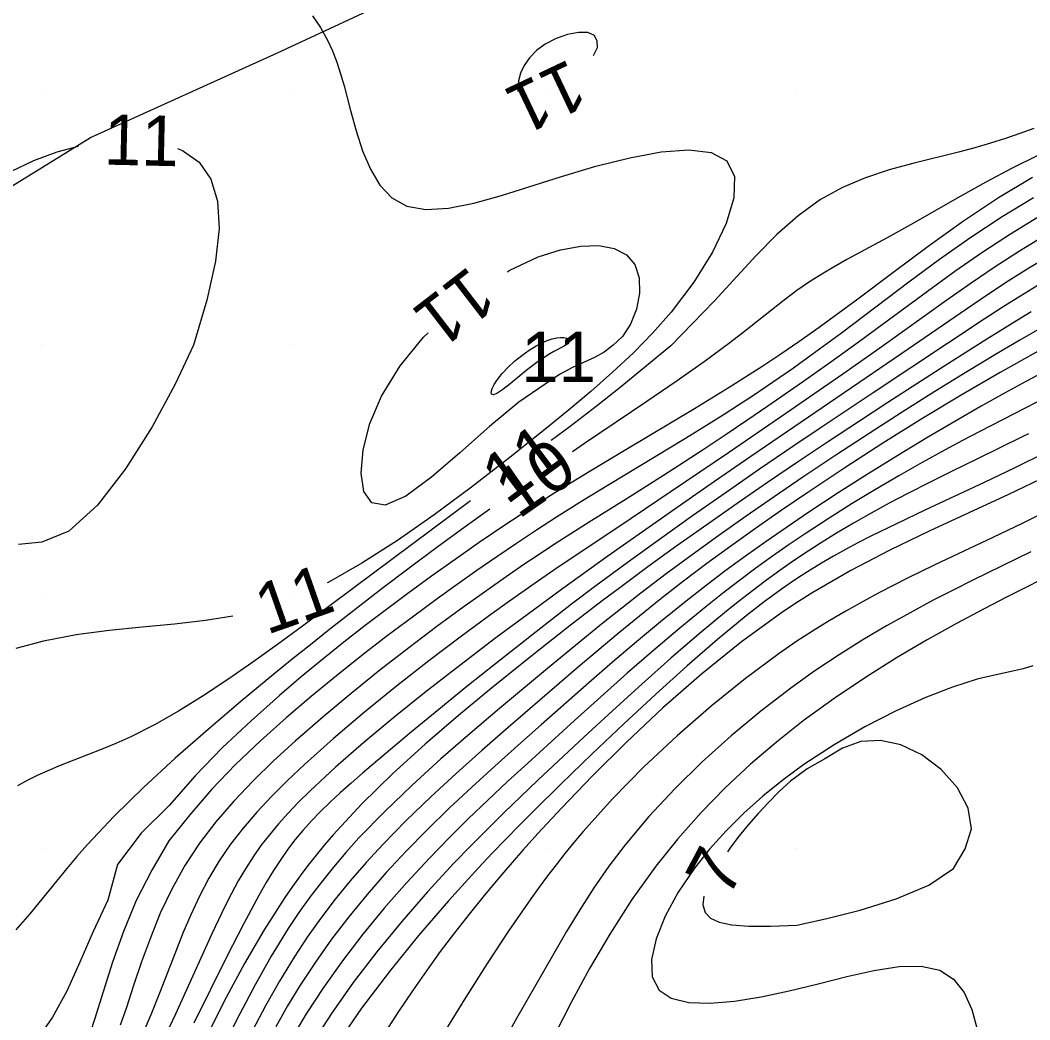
# Model space of a CAD drawing. Extents: x 2602990 to 2605851, y 618069 to 619180.
# Drawn here: x 2603149.13 to 2603189.25, y 618463.21 to 618502.9 of the extents above; entities that cross this region are included whole.
import ezdxf

# ---------------------------------------------------------------- set-up
doc = ezdxf.new("R2010")
doc.units = 0
for name, color, linetype in [('DTM Contours Major', 7, 'Continuous'), ('DTM Contours Minor', 7, 'Continuous'), ('DTM Contours Minor Text', 7, 'Continuous'), ('Exist DTM QL2 LIDAR Elevation Point', 7, 'Continuous'), ('Exist Roads EOP', 7, 'Continuous'), ('PH Exist DTM Obscure Area', 7, 'Continuous')]:
    doc.layers.add(name, color=color, linetype=linetype)

msp = doc.modelspace()

# ---------------------------------------------------------------- linework, layer by layer
at = {"layer": 'DTM Contours Major'}
for points in [[(2603189.399, 618495.848), (2603188.158, 618495.099), (2603186.906, 618494.27), (2603185.662, 618493.392), (2603184.445, 618492.497), (2603181.766, 618490.478), (2603180.605, 618489.623), (2603179.86, 618489.09), (2603179.321, 618488.712), (2603178.779, 618488.343), (2603178.233, 618487.977), (2603177.676, 618487.613), (2603177.106, 618487.248), (2603176.517, 618486.878), (2603175.568, 618486.294), (2603172.52, 618484.454), (2603171.478, 618483.814), (2603170.443, 618483.165), (2603169.644, 618482.649), (2603168.853, 618482.126), (2603168.067, 618481.594), (2603167.283, 618481.051), (2603166.497, 618480.496), (2603165.705, 618479.926), (2603164.716, 618479.2), (2603163.717, 618478.449), (2603162.712, 618477.673), (2603161.706, 618476.872), (2603160.701, 618476.045), (2603159.703, 618475.193), (2603158.685, 618474.284), (2603157.695, 618473.342), (2603156.75, 618472.363), (2603155.868, 618471.342), (2603155.037, 618470.309), (2603154.36, 618469.152), (2603153.746, 618467.946), (2603153.233, 618466.714), (2603152.8, 618465.493), (2603152.425, 618464.317), (2603152.088, 618463.222), (2603151.768, 618462.243)], [(2603189.197, 618486.477), (2603188.981, 618486.368), (2603187.114, 618485.453), (2603186.192, 618485.003), (2603185.287, 618484.556), (2603184.405, 618484.109), (2603183.669, 618483.722), (2603182.952, 618483.332), (2603182.252, 618482.934), (2603181.566, 618482.527), (2603180.891, 618482.108), (2603180.225, 618481.674), (2603179.728, 618481.337), (2603179.232, 618480.988), (2603178.734, 618480.625), (2603178.23, 618480.245), (2603177.717, 618479.847), (2603177.194, 618479.429), (2603176.111, 618478.531), (2603174.988, 618477.562), (2603173.839, 618476.542), (2603172.68, 618475.491), (2603171.527, 618474.427), (2603169.702, 618472.719), (2603169.021, 618472.072), (2603168.349, 618471.425), (2603167.685, 618470.771), (2603167.026, 618470.106), (2603166.37, 618469.423), (2603165.325, 618468.29), (2603164.299, 618467.112), (2603163.307, 618465.905), (2603162.368, 618464.683), (2603161.5, 618463.461), (2603160.72, 618462.252)]]:
    msp.add_lwpolyline(points, dxfattribs=at)
at = {"layer": 'DTM Contours Minor'}
for points in [[(2603160.749, 618503.074), (2603161.07, 618502.61), (2603161.35, 618502.11), (2603161.543, 618501.684), (2603161.712, 618501.238), (2603161.863, 618500.775), (2603162.001, 618500.299), (2603162.262, 618499.319), (2603162.486, 618498.503), (2603162.742, 618497.711), (2603163.049, 618496.981), (2603163.43, 618496.349), (2603163.904, 618495.85), (2603164.493, 618495.521), (2603165.258, 618495.384), (2603166.154, 618495.436), (2603167.162, 618495.636), (2603168.259, 618495.942), (2603170.641, 618496.698), (2603172.01, 618497.103), (2603173.352, 618497.441), (2603174.605, 618497.672), (2603175.707, 618497.755), (2603176.596, 618497.65), (2603177.212, 618497.316), (2603177.513, 618496.698), (2603177.49, 618495.848), (2603177.186, 618494.824), (2603176.642, 618493.687), (2603175.899, 618492.497), (2603175, 618491.313), (2603174.277, 618490.492), (2603173.499, 618489.697), (2603172.675, 618488.923), (2603171.81, 618488.163), (2603170.911, 618487.409), (2603169.985, 618486.654), (2603168.536, 618485.498), (2603167.061, 618484.357), (2603165.583, 618483.261), (2603164.126, 618482.244), (2603162.714, 618481.338), (2603161.369, 618480.573), (2603161.338, 618480.557)], [(2603172.065, 618502.065), (2603171.96, 618502.298), (2603171.696, 618502.41), (2603171.321, 618502.417), (2603170.882, 618502.334), (2603170.426, 618502.175), (2603170, 618501.955), (2603169.651, 618501.697), (2603169.372, 618501.409), (2603169.161, 618501.103), (2603169.014, 618500.794), (2603168.929, 618500.495), (2603168.902, 618500.218), (2603168.905, 618500.132), (2603168.912, 618500.073)], [(2603171.909, 618501.496), (2603172.077, 618501.82), (2603172.065, 618502.065)], [(2603189.409, 618498.606), (2603188.858, 618498.404), (2603188.284, 618498.208), (2603187.687, 618498.019), (2603187.067, 618497.837), (2603186.424, 618497.663), (2603184.598, 618497.211), (2603183.659, 618496.953), (2603182.726, 618496.643), (2603181.813, 618496.259), (2603180.937, 618495.777), (2603180.05, 618495.137), (2603179.205, 618494.386), (2603178.381, 618493.555), (2603176.724, 618491.761), (2603175.851, 618490.856), (2603174.985, 618489.965), (2603174.019, 618489.176), (2603173.04, 618488.365), (2603172.027, 618487.564), (2603170.985, 618486.767), (2603170.237, 618486.206)], [(2603148.784, 618496.902), (2603149.677, 618497.325), (2603150.603, 618497.672), (2603151.446, 618497.898)], [(2603155.378, 618497.808), (2603155.587, 618497.733), (2603156.246, 618497.261), (2603156.712, 618496.593), (2603156.974, 618495.721), (2603157.034, 618494.636), (2603156.894, 618493.327), (2603156.556, 618491.785), (2603156.022, 618490), (2603155.295, 618488.448), (2603154.375, 618486.748), (2603153.323, 618485.084), (2603152.201, 618483.644), (2603151.073, 618482.614), (2603150, 618482.178)], [(2603189.592, 618497.544), (2603188.546, 618497.025), (2603187.505, 618496.472), (2603186.479, 618495.902), (2603184.507, 618494.778), (2603183.579, 618494.259), (2603181.978, 618493.394), (2603181.474, 618493.112), (2603180.984, 618492.821), (2603180.504, 618492.514), (2603179.999, 618492.162), (2603179.496, 618491.786), (2603178.986, 618491.389), (2603177.911, 618490.537), (2603177.328, 618490.088), (2603176.309, 618489.338), (2603175.203, 618488.558), (2603174.029, 618487.754), (2603171.561, 618486.089), (2603171.083, 618485.764)], [(2603189.355, 618496.661), (2603188.003, 618495.85), (2603186.619, 618494.923), (2603185.216, 618493.917), (2603183.808, 618492.871), (2603182.412, 618491.824), (2603180.878, 618490.696), (2603180.071, 618490.125), (2603179.362, 618489.64), (2603178.643, 618489.164), (2603177.308, 618488.314), (2603175.931, 618487.471), (2603173.127, 618485.799), (2603171.737, 618484.965), (2603170.38, 618484.13), (2603169.35, 618483.475), (2603168.348, 618482.817), (2603167.37, 618482.156), (2603166.413, 618481.49), (2603165.471, 618480.819), (2603164.543, 618480.142), (2603163.691, 618479.507), (2603162.844, 618478.863), (2603161.999, 618478.203), (2603161.153, 618477.524), (2603160.302, 618476.821), (2603159.444, 618476.09), (2603158.307, 618475.081), (2603157.178, 618474.016), (2603156.084, 618472.896), (2603155.051, 618471.72), (2603153.938, 618470.616), (2603153.003, 618469.379), (2603152.615, 618467.965), (2603152.038, 618466.717), (2603151.507, 618465.499), (2603150.981, 618464.351), (2603150.423, 618463.312), (2603149.793, 618462.419)], [(2603189.585, 618495.074), (2603188.486, 618494.41), (2603187.379, 618493.684), (2603186.274, 618492.919), (2603185.18, 618492.132), (2603182.481, 618490.149), (2603181.342, 618489.326), (2603180.223, 618488.531), (2603178.842, 618487.57), (2603178.014, 618487.005), (2603177.184, 618486.445), (2603176.353, 618485.893), (2603175.522, 618485.351), (2603174.694, 618484.819), (2603173.214, 618483.887), (2603171.746, 618482.969), (2603171.016, 618482.507), (2603170.288, 618482.038), (2603169.72, 618481.664), (2603169.149, 618481.281), (2603168.573, 618480.888), (2603167.989, 618480.482), (2603167.392, 618480.06), (2603166.781, 618479.62), (2603165.695, 618478.823), (2603164.573, 618477.975), (2603163.431, 618477.088), (2603162.287, 618476.168), (2603161.157, 618475.226), (2603160.06, 618474.271), (2603159.204, 618473.489), (2603158.387, 618472.698), (2603157.618, 618471.893), (2603156.905, 618471.07), (2603156.254, 618470.221), (2603155.673, 618469.341), (2603155.153, 618468.402), (2603154.702, 618467.439), (2603154.308, 618466.469), (2603153.958, 618465.506), (2603153.639, 618464.565), (2603153.338, 618463.662), (2603153.11, 618462.999)], [(2603189.8, 618494.309), (2603188.843, 618493.731), (2603187.881, 618493.11), (2603186.916, 618492.456), (2603185.951, 618491.779), (2603183.289, 618489.883), (2603181.816, 618488.85), (2603179.559, 618487.289), (2603177.274, 618485.723), (2603175.004, 618484.181), (2603172.879, 618482.755), (2603170.513, 618481.178), (2603169.692, 618480.618), (2603168.575, 618479.835), (2603167.786, 618479.267), (2603166.61, 618478.4), (2603165.368, 618477.457), (2603164.093, 618476.458), (2603162.821, 618475.425), (2603161.587, 618474.38), (2603160.425, 618473.343), (2603159.752, 618472.708), (2603159.121, 618472.08), (2603158.534, 618471.452), (2603157.992, 618470.82), (2603157.495, 618470.178), (2603157.045, 618469.522), (2603156.631, 618468.826), (2603156.258, 618468.112), (2603155.918, 618467.383), (2603155.602, 618466.642), (2603155.302, 618465.893), (2603154.666, 618464.266), (2603154.321, 618463.405), (2603153.969, 618462.568)], [(2603168.496, 618492.915), (2603168.563, 618492.956), (2603169.721, 618493.499), (2603170.599, 618493.785), (2603171.408, 618493.934), (2603172.128, 618493.949), (2603172.74, 618493.83), (2603173.222, 618493.579), (2603173.554, 618493.196), (2603173.726, 618492.669), (2603173.739, 618492.06), (2603173.617, 618491.429), (2603173.386, 618490.836), (2603173.072, 618490.339), (2603172.699, 618490), (2603172.339, 618489.72), (2603171.954, 618489.508), (2603171.076, 618489.111), (2603170.567, 618488.837), (2603170, 618488.452)], [(2603190.042, 618493.549), (2603189.219, 618493.06), (2603188.395, 618492.54), (2603187.567, 618491.996), (2603186.733, 618491.432), (2603184.173, 618489.671), (2603179.581, 618486.546), (2603178.168, 618485.579), (2603176.726, 618484.585), (2603175.28, 618483.582), (2603173.857, 618482.587), (2603172.484, 618481.616), (2603170.64, 618480.293), (2603169.279, 618479.294), (2603168.04, 618478.369), (2603166.426, 618477.141), (2603165.201, 618476.188), (2603163.977, 618475.209), (2603162.787, 618474.221), (2603161.662, 618473.241), (2603160.637, 618472.286), (2603160.197, 618471.849), (2603159.785, 618471.418), (2603159.399, 618470.989), (2603159.039, 618470.559), (2603158.702, 618470.123), (2603158.388, 618469.679), (2603158.086, 618469.209), (2603157.801, 618468.726), (2603157.53, 618468.226), (2603157.268, 618467.71), (2603157.01, 618467.176), (2603156.751, 618466.622), (2603155.302, 618463.437), (2603154.803, 618462.373)], [(2603189.549, 618492.355), (2603188.85, 618491.929), (2603188.149, 618491.486), (2603187.441, 618491.027), (2603183.026, 618488.108), (2603180.922, 618486.705), (2603179.838, 618485.974), (2603178.515, 618485.072), (2603177.18, 618484.151), (2603175.847, 618483.218), (2603174.532, 618482.283), (2603173.247, 618481.352), (2603172.008, 618480.436), (2603171.044, 618479.707), (2603169.633, 618478.617), (2603168.022, 618477.348), (2603166.882, 618476.437), (2603165.763, 618475.532), (2603164.686, 618474.647), (2603163.671, 618473.799), (2603162.737, 618473.002), (2603162.281, 618472.604), (2603161.852, 618472.22), (2603161.448, 618471.845), (2603161.067, 618471.474), (2603160.708, 618471.103), (2603160.368, 618470.726), (2603160.065, 618470.362), (2603159.774, 618469.982), (2603159.49, 618469.58), (2603159.202, 618469.137), (2603158.913, 618468.66), (2603158.618, 618468.146), (2603158.003, 618467.002), (2603157.361, 618465.742), (2603156.039, 618463.07)], [(2603189.3, 618491.317), (2603188.723, 618490.969), (2603187.546, 618490.238), (2603185.871, 618489.174), (2603184.76, 618488.462), (2603183.615, 618487.721), (2603182.444, 618486.957), (2603181.256, 618486.173), (2603180.061, 618485.375), (2603178.835, 618484.545), (2603177.617, 618483.709), (2603176.414, 618482.869), (2603175.232, 618482.03), (2603174.079, 618481.195), (2603172.96, 618480.367), (2603172.318, 618479.883), (2603171.057, 618478.914), (2603169.793, 618477.921), (2603169.147, 618477.408), (2603167.861, 618476.374), (2603166.545, 618475.288), (2603165.228, 618474.157), (2603163.94, 618472.986), (2603162.711, 618471.783), (2603161.57, 618470.553), (2603161.226, 618470.151), (2603160.892, 618469.746), (2603160.569, 618469.336), (2603160.255, 618468.921), (2603159.95, 618468.499), (2603159.651, 618468.068), (2603158.827, 618466.781), (2603158.052, 618465.447), (2603157.323, 618464.095), (2603156.638, 618462.757)], [(2603189.724, 618490.698), (2603188.851, 618490.197), (2603187.951, 618489.664), (2603186.744, 618488.933), (2603185.483, 618488.153), (2603184.185, 618487.335), (2603182.867, 618486.488), (2603181.544, 618485.623), (2603180.233, 618484.749), (2603179.098, 618483.979), (2603177.986, 618483.21), (2603176.899, 618482.442), (2603175.837, 618481.676), (2603174.803, 618480.911), (2603173.798, 618480.147), (2603173.045, 618479.56), (2603172.303, 618478.97), (2603171.567, 618478.376), (2603170.089, 618477.161), (2603168.183, 618475.573), (2603167.014, 618474.581), (2603165.848, 618473.565), (2603164.709, 618472.53), (2603163.617, 618471.483), (2603162.596, 618470.428), (2603162.074, 618469.85), (2603161.577, 618469.267), (2603161.102, 618468.678), (2603160.648, 618468.077), (2603160.21, 618467.463), (2603159.788, 618466.831), (2603159.112, 618465.735), (2603158.468, 618464.6), (2603157.856, 618463.446), (2603157.272, 618462.291)], [(2603170, 618488.452), (2603168.942, 618487.732), (2603167.787, 618486.772), (2603166.608, 618485.727), (2603165.475, 618484.752), (2603164.462, 618484.005), (2603163.64, 618483.64), (2603163.113, 618483.735), (2603162.793, 618484.186), (2603162.677, 618484.915), (2603162.757, 618485.841), (2603163.029, 618486.887), (2603163.488, 618487.972), (2603164.233, 618489.181), (2603165.165, 618490.311), (2603165.341, 618490.48)], [(2603170, 618489.532), (2603169.657, 618489.302), (2603169.296, 618489.026), (2603168.601, 618488.459), (2603168.307, 618488.23), (2603168.078, 618488.078), (2603167.94, 618488.027), (2603167.865, 618488.05), (2603167.847, 618488.136), (2603167.883, 618488.27), (2603167.967, 618488.441), (2603168.095, 618488.636), (2603168.287, 618488.874), (2603168.519, 618489.118), (2603168.781, 618489.359), (2603169.063, 618489.587), (2603169.353, 618489.794), (2603169.642, 618489.971), (2603169.866, 618490.086), (2603170.078, 618490.176), (2603170.275, 618490.242), (2603170.453, 618490.284), (2603170.608, 618490.303), (2603170.735, 618490.3), (2603170.836, 618490.273), (2603170.902, 618490.228), (2603170.934, 618490.172), (2603170.93, 618490.111), (2603170.891, 618490.052), (2603170.723, 618489.94), (2603170.339, 618489.741), (2603170.178, 618489.649), (2603170, 618489.532)], [(2603189.58, 618489.765), (2603188.071, 618488.918), (2603186.525, 618488.014), (2603184.966, 618487.069), (2603183.416, 618486.099), (2603181.897, 618485.12), (2603180.431, 618484.149), (2603179.374, 618483.431), (2603178.355, 618482.722), (2603177.372, 618482.021), (2603176.42, 618481.323), (2603175.494, 618480.625), (2603174.592, 618479.923), (2603173.738, 618479.24), (2603172.897, 618478.55), (2603172.062, 618477.851), (2603171.229, 618477.144), (2603168.519, 618474.81), (2603167.484, 618473.907), (2603166.455, 618472.991), (2603165.446, 618472.062), (2603164.469, 618471.123), (2603163.539, 618470.174), (2603162.877, 618469.456), (2603162.247, 618468.731), (2603161.648, 618467.996), (2603161.077, 618467.248), (2603160.534, 618466.483), (2603160.017, 618465.699), (2603159.436, 618464.745), (2603158.886, 618463.769), (2603158.364, 618462.781)], [(2603190.364, 618489.227), (2603189.121, 618488.565), (2603188.251, 618488.091), (2603187.325, 618487.574), (2603186.273, 618486.97), (2603185.16, 618486.314), (2603184.004, 618485.615), (2603182.825, 618484.884), (2603181.642, 618484.131), (2603180.474, 618483.365), (2603179.617, 618482.786), (2603178.777, 618482.204), (2603177.95, 618481.615), (2603177.135, 618481.017), (2603176.329, 618480.407), (2603175.529, 618479.782), (2603174.573, 618479.01), (2603173.62, 618478.218), (2603172.671, 618477.408), (2603171.723, 618476.586), (2603169.831, 618474.919), (2603168.907, 618474.101), (2603167.988, 618473.279), (2603167.08, 618472.451), (2603166.186, 618471.615), (2603165.314, 618470.766), (2603164.468, 618469.904), (2603163.677, 618469.051), (2603162.918, 618468.184), (2603162.194, 618467.302), (2603161.508, 618466.406), (2603160.862, 618465.498), (2603160.257, 618464.577), (2603159.761, 618463.757), (2603159.296, 618462.931)], [(2603189.944, 618487.945), (2603187.272, 618486.572), (2603186.582, 618486.211), (2603185.884, 618485.838), (2603184.971, 618485.337), (2603184.048, 618484.814), (2603183.12, 618484.27), (2603182.194, 618483.707), (2603181.275, 618483.129), (2603180.367, 618482.535), (2603179.696, 618482.081), (2603179.031, 618481.617), (2603178.37, 618481.14), (2603177.71, 618480.648), (2603177.046, 618480.139), (2603176.377, 618479.609), (2603175.349, 618478.766), (2603174.306, 618477.882), (2603173.255, 618476.966), (2603172.202, 618476.031), (2603171.154, 618475.087), (2603169.304, 618473.405), (2603168.502, 618472.668), (2603167.712, 618471.929), (2603166.933, 618471.183), (2603166.165, 618470.423), (2603165.408, 618469.646), (2603164.491, 618468.657), (2603163.601, 618467.64), (2603162.747, 618466.603), (2603161.939, 618465.552), (2603161.185, 618464.495), (2603160.496, 618463.439), (2603160.088, 618462.759)], [(2603189.884, 618485.729), (2603188.66, 618485.123), (2603187.441, 618484.542), (2603185.083, 618483.443), (2603183.977, 618482.92), (2603182.939, 618482.412), (2603182.422, 618482.147), (2603181.926, 618481.882), (2603181.446, 618481.615), (2603180.978, 618481.343), (2603180.519, 618481.063), (2603180.066, 618480.771), (2603179.726, 618480.543), (2603179.386, 618480.306), (2603179.042, 618480.058), (2603178.694, 618479.799), (2603178.34, 618479.528), (2603177.977, 618479.243), (2603176.838, 618478.305), (2603175.634, 618477.261), (2603174.387, 618476.138), (2603173.12, 618474.964), (2603171.858, 618473.766), (2603170.624, 618472.573), (2603169.515, 618471.481), (2603168.97, 618470.936), (2603168.429, 618470.385), (2603167.889, 618469.824), (2603167.347, 618469.249), (2603166.151, 618467.935), (2603164.96, 618466.555), (2603163.802, 618465.127), (2603162.702, 618463.67), (2603161.687, 618462.204)], [(2603189.954, 618484.812), (2603188.401, 618484.07), (2603185.259, 618482.613), (2603183.692, 618481.855), (2603182.144, 618481.048), (2603180.626, 618480.173), (2603180.059, 618479.817), (2603179.44, 618479.408), (2603177.8, 618478.221), (2603176.205, 618476.937), (2603174.674, 618475.594), (2603173.225, 618474.232), (2603171.874, 618472.89), (2603170.641, 618471.608), (2603169.707, 618470.602), (2603169.124, 618469.957), (2603168.842, 618469.638), (2603168.194, 618468.891), (2603167.572, 618468.15), (2603166.971, 618467.409), (2603166.391, 618466.666), (2603165.827, 618465.917), (2603165.277, 618465.157), (2603164.717, 618464.352), (2603164.171, 618463.536), (2603163.641, 618462.713)], [(2603167.031, 618483.813), (2603162.388, 618480.358), (2603160.351, 618478.839), (2603159.355, 618478.109), (2603158.375, 618477.407), (2603157.389, 618476.724), (2603156.403, 618476.074), (2603155.426, 618475.468), (2603154.465, 618474.92), (2603153.528, 618474.444), (2603152.934, 618474.176), (2603152.355, 618473.937), (2603150.727, 618473.307), (2603150.227, 618473.101), (2603149.81, 618472.913), (2603149.412, 618472.715), (2603149.03, 618472.503)], [(2603190.114, 618483.495), (2603188.943, 618482.915), (2603187.777, 618482.357), (2603185.48, 618481.271), (2603184.363, 618480.727), (2603183.274, 618480.173), (2603182.6, 618479.811), (2603181.935, 618479.438), (2603181.276, 618479.05), (2603180.62, 618478.643), (2603179.961, 618478.212), (2603179.295, 618477.755), (2603177.948, 618476.76), (2603176.585, 618475.665), (2603175.233, 618474.489), (2603173.917, 618473.253), (2603172.664, 618471.978), (2603171.499, 618470.684), (2603171.131, 618470.247), (2603170.774, 618469.809), (2603170.427, 618469.368), (2603170.087, 618468.924), (2603169.752, 618468.474), (2603169.422, 618468.017), (2603168.545, 618466.751), (2603167.684, 618465.442), (2603166.84, 618464.107), (2603166.013, 618462.761)], [(2603167.798, 618483.482), (2603166.821, 618482.78), (2603165.695, 618481.959), (2603164.593, 618481.141), (2603163.517, 618480.329), (2603162.797, 618479.778), (2603162.085, 618479.226), (2603161.376, 618478.669), (2603160.665, 618478.104), (2603159.947, 618477.526), (2603159.216, 618476.931), (2603157.917, 618475.858), (2603156.599, 618474.739), (2603155.296, 618473.592), (2603154.04, 618472.437), (2603152.867, 618471.29), (2603151.81, 618470.17), (2603151.387, 618469.687), (2603150.988, 618469.214), (2603149.877, 618467.854), (2603149.517, 618467.421), (2603148.96, 618466.784)], [(2603150, 618482.178), (2603149.069, 618482.078)], [(2603189.292, 618481.792), (2603186.985, 618480.663), (2603186.204, 618480.272), (2603185.415, 618479.867), (2603184.493, 618479.374), (2603183.56, 618478.851), (2603182.619, 618478.294), (2603181.67, 618477.699), (2603180.716, 618477.063), (2603179.759, 618476.383), (2603178.564, 618475.468), (2603177.384, 618474.489), (2603176.237, 618473.458), (2603175.141, 618472.385), (2603174.114, 618471.282), (2603173.172, 618470.161), (2603172.524, 618469.303), (2603171.925, 618468.443), (2603171.367, 618467.579), (2603170.84, 618466.713), (2603170.334, 618465.846), (2603168.86, 618463.256), (2603168.359, 618462.384)], [(2603190.434, 618481.054), (2603188.326, 618479.991), (2603187.439, 618479.532), (2603186.337, 618478.944), (2603185.17, 618478.292), (2603183.957, 618477.579), (2603182.718, 618476.804), (2603181.473, 618475.969), (2603180.24, 618475.075), (2603179.18, 618474.238), (2603178.148, 618473.354), (2603177.15, 618472.42), (2603176.189, 618471.436), (2603175.269, 618470.4), (2603174.395, 618469.308), (2603173.443, 618467.979), (2603172.563, 618466.613), (2603171.761, 618465.248), (2603171.041, 618463.924), (2603170.409, 618462.679)], [(2603157.58, 618479.235), (2603156.501, 618479.062), (2603155.259, 618478.923), (2603153.974, 618478.801), (2603152.665, 618478.668), (2603151.354, 618478.493), (2603150.06, 618478.245), (2603148.964, 618477.951)], [(2603189.37, 618477.258), (2603188.986, 618477.142), (2603188.579, 618477.047), (2603187.673, 618476.855), (2603187.162, 618476.728), (2603186.175, 618476.419), (2603185.08, 618475.996), (2603183.911, 618475.468), (2603182.699, 618474.844), (2603181.478, 618474.133), (2603180.279, 618473.343), (2603179.446, 618472.731), (2603178.649, 618472.085), (2603177.892, 618471.41), (2603177.183, 618470.707), (2603176.528, 618469.981), (2603175.933, 618469.234), (2603175.282, 618468.274), (2603174.762, 618467.324), (2603174.399, 618466.423), (2603174.22, 618465.608), (2603174.251, 618464.918), (2603174.518, 618464.39), (2603175.007, 618464.064), (2603175.697, 618463.897), (2603176.548, 618463.866), (2603177.522, 618463.948), (2603178.58, 618464.118), (2603179.684, 618464.354), (2603180.842, 618464.64), (2603181.977, 618464.927), (2603183.058, 618465.168), (2603184.055, 618465.32), (2603184.937, 618465.337), (2603185.674, 618465.174), (2603186.224, 618464.82), (2603186.637, 618464.29), (2603186.942, 618463.617), (2603187.162, 618462.831)], [(2603186.679, 618470), (2603186.931, 618470.791), (2603186.803, 618471.615), (2603186.377, 618472.417), (2603185.735, 618473.141), (2603184.959, 618473.73), (2603184.131, 618474.131), (2603183.322, 618474.3), (2603182.544, 618474.259), (2603181.807, 618473.999), (2603181.108, 618473.574), (2603180.409, 618473.168), (2603179.743, 618472.684), (2603179.294, 618472.27), (2603178.864, 618471.84), (2603178.455, 618471.401), (2603178.069, 618470.957), (2603177.708, 618470.514), (2603177.375, 618470.077), (2603177.235, 618469.878)], [(2603176.3, 618468.122), (2603176.265, 618467.772), (2603176.35, 618467.468), (2603176.56, 618467.244), (2603176.911, 618467.083), (2603177.416, 618466.979), (2603178.089, 618466.928), (2603178.946, 618466.925), (2603180, 618466.964), (2603181.135, 618467.222), (2603182.512, 618467.567), (2603183.943, 618468.007), (2603185.24, 618468.552), (2603186.215, 618469.213), (2603186.679, 618470)]]:
    msp.add_lwpolyline(points, dxfattribs=at)
at = {"layer": 'Exist DTM QL2 LIDAR Elevation Point'}
for p, q in [((2603150, 618500), (2603150, 618500)), ((2603160, 618500), (2603160, 618500)), ((2603170, 618500), (2603170, 618500)), ((2603180, 618500), (2603180, 618500)), ((2603150, 618490), (2603150, 618490)), ((2603160, 618490), (2603160, 618490)), ((2603170, 618490), (2603170, 618490)), ((2603180, 618490), (2603180, 618490)), ((2603150, 618480), (2603150, 618480)), ((2603160, 618480), (2603160, 618480)), ((2603170, 618480), (2603170, 618480)), ((2603180, 618480), (2603180, 618480)), ((2603150, 618470), (2603150, 618470)), ((2603160, 618470), (2603160, 618470)), ((2603170, 618470), (2603170, 618470)), ((2603180, 618470), (2603180, 618470))]:
    msp.add_line(p, q, dxfattribs=at)
at = {"layer": 'Exist Roads EOP'}
msp.add_spline([(2604034.633, 618668.486), (2603984.89, 618650.123), (2603936.767, 618631.654), (2603888.195, 618613.335), (2603837.766, 618594.258), (2603782.918, 618573.705), (2603731.939, 618554.39), (2603671.126, 618532.171), (2603621.822, 618514.106), (2603561.545, 618491.877), (2603506.421, 618471.293), (2603452.163, 618451.33), (2603398.364, 618431.316), (2603341.431, 618410.355), (2603281.65, 618388.199), (2603223.033, 618366.475), (2603185.717, 618352.612)], degree=3, dxfattribs=at)
at = {"layer": 'PH Exist DTM Obscure Area'}
msp.add_lwpolyline([(2603121.857, 618478.775), (2603137.311, 618490.341), (2603144.108, 618493.425), (2603151.922, 618498.245), (2603159.362, 618501.6), (2603166.343, 618504.866)], dxfattribs=at)

# ---------------------------------------------------------------- texts
at = {"layer": 'DTM Contours Minor Text'}
for s, rotation, p in [('11', 205.3936, (2603170.967, 618501.379)), ('11', 358.6918, (2603152.442, 618497.168)), ('11', 217.655, (2603166.987, 618493.181)), ('11', 36.7439, (2603168.464, 618483.631)), ('10', 34.7931, (2603168.938, 618483.07)), ('11', 19.3927, (2603158.936, 618478.488)), ('7', 61.9696, (2603177.263, 618467.994))]:
    msp.add_text(s, height=2, rotation=rotation, dxfattribs=at).set_placement(p)
msp.add_text('11', height=2, dxfattribs=at).set_placement((2603169.039, 618488.532))

doc.saveas('drawing.dxf')
